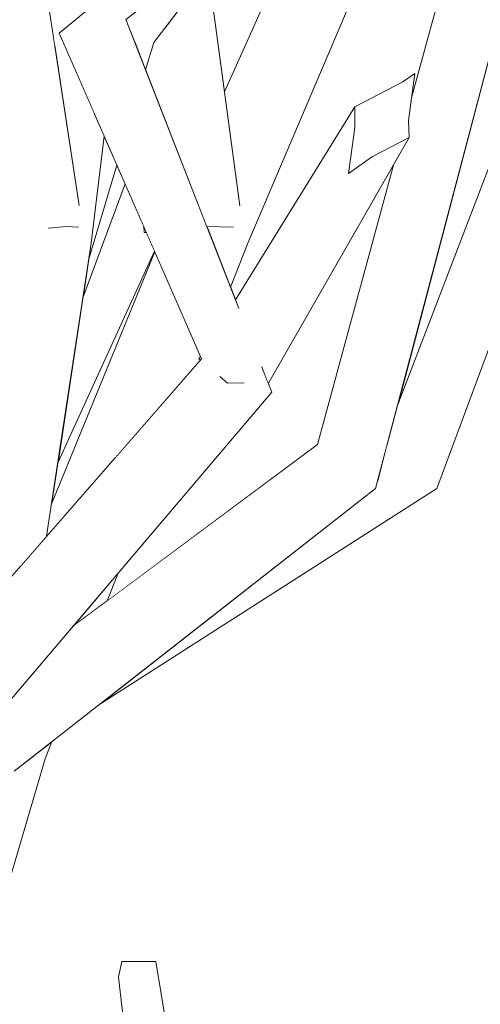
# Model space of a CAD drawing. Extents: x -289599 to -184549, y 66678 to 295474.
# Tile 524 of 656: x -250585 to -250535, y 71912 to 72019. Entities that reach past the tile are written whole.
import ezdxf

# ---------------------------------------------------------------- set-up
doc = ezdxf.new("R2010")
doc.units = 0
doc.header["$MEASUREMENT"] = 0
doc.linetypes.add('Wipeout_Contour', pattern=[1000, 0, -1000])
doc.layers.add('arch drzewa', color=8, linetype='Continuous')
doc.layers.add('Model drzwi', color=8, linetype='Continuous')
doc.layers.add('arch drzewa_Nr_Pióra__24', color=8, linetype='Continuous', lineweight=9)
doc.layers.add('arch drzewa_Nr_Pióra__4', color=8, linetype='Continuous', lineweight=9)

msp = doc.modelspace()

# ---------------------------------------------------------------- wipeouts: each hides what was drawn before it
at = {"color": 254, "linetype": 'Wipeout_Contour', "lineweight": 0, "ltscale": 767014.179145}
msp.add_wipeout([(-250572.37, 72016.6), (-250571.15, 72013.48), (-250570.26, 72016.45)], dxfattribs=at).dxf.layer = 'arch drzewa'
at = {"color": 254, "linetype": 'Wipeout_Contour', "lineweight": 0, "ltscale": 1533953.074880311}
msp.add_wipeout([(-250586.43, 71935.46), (-250600.52, 71884.05), (-250598.53, 71882.56), (-250582.09, 71938.44), (-250583.4, 71938.7), (-250585.47, 71937.08)], dxfattribs=at).dxf.layer = 'arch drzewa'
at = {"color": 254, "linetype": 'Wipeout_Contour', "lineweight": 0, "ltscale": 766914.537412}
msp.add_wipeout([(-250569.32, 71886.11), (-250573.72, 71916.33), (-250574.11, 71914.62)], dxfattribs=at).dxf.layer = 'arch drzewa'
at = {"color": 254, "linetype": 'Wipeout_Contour', "lineweight": 0, "ltscale": 766987.004912}
msp.add_wipeout([(-250553.09, 72032.25), (-250564.03, 72021.87), (-250562.56, 72011.07)], dxfattribs=at).dxf.layer = 'Model drzwi'
at = {"color": 254, "linetype": 'Wipeout_Contour', "lineweight": 0, "ltscale": 1789665.326771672}
msp.add_wipeout([(-250578, 71988.64), (-250580.72, 71970.67), (-250570.18, 71993.73), (-250571.07, 71995.77), (-250571.3, 71995.77), (-250571.35, 71996.4), (-250573.39, 72001.07)], dxfattribs=at).dxf.layer = 'Model drzwi'

# ---------------------------------------------------------------- next in the draw order: wipeouts: each hides what was drawn before it
at = {"color": 254, "linetype": 'Wipeout_Contour', "lineweight": 0, "ltscale": 766973.11348}
msp.add_wipeout([(-250581.72, 71940.01), (-250582.09, 71938.44), (-250581.36, 71940.3)], dxfattribs=at).dxf.layer = 'arch drzewa'
at = {"color": 254, "linetype": 'Wipeout_Contour', "lineweight": 0, "ltscale": 766901.36983}
msp.add_wipeout([(-250574.11, 71914.62), (-250570.34, 71882.96), (-250569.32, 71886.11)], dxfattribs=at).dxf.layer = 'arch drzewa'
at = {"color": 254, "linetype": 'Wipeout_Contour', "lineweight": 0, "ltscale": 1789535.758707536}
msp.add_wipeout([(-250575.32, 71955.65), (-250552.42, 71972.66), (-250544.17, 72003.09), (-250557.74, 71979.42), (-250557.83, 71979.42), (-250557.42, 71978.36), (-250574.14, 71958.66)], dxfattribs=at).dxf.layer = 'Model drzwi'

# ---------------------------------------------------------------- next in the draw order: wipeouts: each hides what was drawn before it
at = {"color": 254, "linetype": 'Wipeout_Contour', "lineweight": 0, "ltscale": 1022682.982122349}
msp.add_wipeout([(-250577.37, 71992.74), (-250574.27, 72003.08), (-250575.66, 72006.25), (-250577.09, 71994.59)], dxfattribs=at).dxf.layer = 'arch drzewa'
at = {"color": 254, "linetype": 'Wipeout_Contour', "lineweight": 0, "ltscale": 766995.26798}
msp.add_wipeout([(-250571.35, 71996.4), (-250571.3, 71995.77), (-250571.09, 71995.79)], dxfattribs=at).dxf.layer = 'arch drzewa'
at = {"color": 254, "linetype": 'Wipeout_Contour', "lineweight": 0, "ltscale": 1278176.852859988}
msp.add_wipeout([(-250546.12, 71967.86), (-250576.34, 71944.22), (-250539.43, 71967.86), (-250542.11, 71971.56), (-250545.91, 71968.67)], dxfattribs=at).dxf.layer = 'arch drzewa'
at = {"color": 254, "linetype": 'Wipeout_Contour', "lineweight": 0, "ltscale": 766974.619837}
msp.add_wipeout([(-250583.4, 71938.7), (-250582.09, 71938.44), (-250581.72, 71940.01)], dxfattribs=at).dxf.layer = 'arch drzewa'
at = {"color": 254, "linetype": 'Wipeout_Contour', "lineweight": 0, "ltscale": 766907.219614}
msp.add_wipeout([(-250564.98, 71885.48), (-250570.04, 71916.35), (-250573.72, 71916.33)], dxfattribs=at).dxf.layer = 'arch drzewa'
at = {"color": 254, "linetype": 'Wipeout_Contour', "lineweight": 0, "ltscale": 2556473.37007862}
msp.add_wipeout([(-250560.02, 71994.59), (-250561.9, 71989.81), (-250561.36, 71988.44), (-250548.37, 72009.47), (-250543.15, 72012.17), (-250541.82, 72013.07), (-250542.18, 72010.42), (-250539.41, 72020.62), (-250538.48, 72021.69), (-250540.83, 72039.72)], dxfattribs=at).dxf.layer = 'Model drzwi'

# ---------------------------------------------------------------- next in the draw order: wipeouts: each hides what was drawn before it
at = {"color": 254, "linetype": 'Wipeout_Contour', "lineweight": 0, "ltscale": 767004.684143}
msp.add_wipeout([(-250570.26, 72016.45), (-250561.23, 72028.31), (-250564.42, 72025.83)], dxfattribs=at).dxf.layer = 'arch drzewa'
at = {"color": 254, "linetype": 'Wipeout_Contour', "lineweight": 0, "ltscale": 1022625.435680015}
msp.add_wipeout([(-250563.53, 71996.31), (-250564.43, 71996.29), (-250561.9, 71989.81), (-250560.02, 71994.59)], dxfattribs=at).dxf.layer = 'arch drzewa'
at = {"color": 254, "linetype": 'Wipeout_Contour', "lineweight": 0, "ltscale": 766995.589357}
msp.add_wipeout([(-250571.09, 71995.79), (-250571.3, 71995.77), (-250571.07, 71995.77)], dxfattribs=at).dxf.layer = 'arch drzewa'
at = {"color": 254, "linetype": 'Wipeout_Contour', "lineweight": 0, "ltscale": 1022659.089605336}
msp.add_wipeout([(-250580.72, 71970.67), (-250581.42, 71966.07), (-250570.15, 71993.66), (-250570.18, 71993.73)], dxfattribs=at).dxf.layer = 'arch drzewa'
at = {"color": 254, "linetype": 'Wipeout_Contour', "lineweight": 0, "ltscale": 766894.784185}
msp.add_wipeout([(-250545.91, 71968.67), (-250542.11, 71971.56), (-250545.76, 71969.24)], dxfattribs=at).dxf.layer = 'arch drzewa'
at = {"color": 254, "linetype": 'Wipeout_Contour', "lineweight": 0, "ltscale": 1022630.565188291}
msp.add_wipeout([(-250578.68, 71953.16), (-250575.32, 71955.65), (-250574.14, 71958.66), (-250578.63, 71953.37)], dxfattribs=at).dxf.layer = 'arch drzewa'
at = {"color": 254, "linetype": 'Wipeout_Contour', "lineweight": 0, "ltscale": 766896.922735}
msp.add_wipeout([(-250573.72, 71916.33), (-250569.32, 71886.11), (-250564.98, 71885.48)], dxfattribs=at).dxf.layer = 'arch drzewa'
at = {"color": 254, "linetype": 'Wipeout_Contour', "lineweight": 0, "ltscale": 1278161.954306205}
msp.add_wipeout([(-250532.5, 72019.44), (-250543.78, 71976.72), (-250526.97, 72020.62), (-250525.7, 72021.78), (-250524.63, 72028.79)], dxfattribs=at).dxf.layer = 'Model drzwi'

# ---------------------------------------------------------------- next in the draw order: linework, layer by layer
at = {"layer": 'arch drzewa_Nr_Pióra__4', "linetype": 'Continuous'}
for p, q in [((-250573.72, 71916.33), (-250574.11, 71914.62)), ((-250570.04, 71916.35), (-250573.72, 71916.33)), ((-250564.98, 71885.48), (-250570.04, 71916.35)), ((-250570.34, 71882.96), (-250574.11, 71914.62))]:
    msp.add_line(p, q, dxfattribs=at)

# ---------------------------------------------------------------- next in the draw order: wipeouts: each hides what was drawn before it
at = {"color": 254, "linetype": 'Wipeout_Contour', "lineweight": 0, "ltscale": 1022684.971512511}
msp.add_wipeout([(-250564.42, 72025.83), (-250573.29, 72018.95), (-250572.37, 72016.6), (-250570.26, 72016.45)], dxfattribs=at).dxf.layer = 'arch drzewa'
at = {"color": 254, "linetype": 'Wipeout_Contour', "lineweight": 0, "ltscale": 766879.211676}
msp.add_wipeout([(-250524.4, 72020.73), (-250539.43, 71967.86), (-250520.32, 72019.44)], dxfattribs=at).dxf.layer = 'arch drzewa'
at = {"color": 254, "linetype": 'Wipeout_Contour', "lineweight": 0, "ltscale": 1278289.68356583}
msp.add_wipeout([(-250574.49, 71971.22), (-250565.18, 71981.87), (-250565.34, 71982.01), (-250565.17, 71982.27), (-250569.58, 71992.36)], dxfattribs=at).dxf.layer = 'arch drzewa'
at = {"color": 254, "linetype": 'Wipeout_Contour', "lineweight": 0, "ltscale": 766895.360586}
msp.add_wipeout([(-250545.76, 71969.24), (-250542.11, 71971.56), (-250544.9, 71972.51)], dxfattribs=at).dxf.layer = 'arch drzewa'
at = {"color": 254, "linetype": 'Wipeout_Contour', "lineweight": 0, "ltscale": 766977.615887}
msp.add_wipeout([(-250579.03, 71952.9), (-250578.68, 71953.16), (-250578.63, 71953.37)], dxfattribs=at).dxf.layer = 'arch drzewa'

# ---------------------------------------------------------------- next in the draw order: wipeouts: each hides what was drawn before it
at = {"color": 254, "linetype": 'Wipeout_Contour', "lineweight": 0, "ltscale": 766884.151868}
msp.add_wipeout([(-250542.11, 71971.56), (-250539.43, 71967.86), (-250524.4, 72020.73)], dxfattribs=at).dxf.layer = 'arch drzewa'
at = {"color": 254, "linetype": 'Wipeout_Contour', "lineweight": 0, "ltscale": 1022658.690013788}
msp.add_wipeout([(-250567.67, 72019.85), (-250569.12, 72017.95), (-250564.9, 71997.48), (-250564.77, 71997.17)], dxfattribs=at).dxf.layer = 'arch drzewa'
at = {"color": 254, "linetype": 'Wipeout_Contour', "lineweight": 0, "ltscale": 1278317.325812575}
msp.add_wipeout([(-250581.93, 71962.69), (-250574.49, 71971.22), (-250569.58, 71992.36), (-250570.15, 71993.66), (-250581.42, 71966.08)], dxfattribs=at).dxf.layer = 'arch drzewa'

# ---------------------------------------------------------------- next in the draw order: wipeouts: each hides what was drawn before it
at = {"color": 254, "linetype": 'Wipeout_Contour', "lineweight": 0, "ltscale": 766889.668765}
msp.add_wipeout([(-250526.97, 72020.62), (-250542.11, 71971.56), (-250524.4, 72020.73)], dxfattribs=at).dxf.layer = 'arch drzewa'
at = {"color": 254, "linetype": 'Wipeout_Contour', "lineweight": 0, "ltscale": 1022670.674437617}
msp.add_wipeout([(-250570.26, 72016.45), (-250571.15, 72013.48), (-250564.9, 71997.48), (-250569.12, 72017.95)], dxfattribs=at).dxf.layer = 'arch drzewa'
at = {"color": 254, "linetype": 'Wipeout_Contour', "lineweight": 0, "ltscale": 2045229.585881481}
msp.add_wipeout([(-250565.06, 71982.01), (-250595.78, 71933.16), (-250557.42, 71978.36), (-250560.13, 71979.66), (-250560.44, 71979.38), (-250562.22, 71979.36), (-250563.06, 71980.07), (-250562.82, 71980.94)], dxfattribs=at).dxf.layer = 'arch drzewa'

# ---------------------------------------------------------------- next in the draw order: wipeouts: each hides what was drawn before it
at = {"color": 254, "linetype": 'Wipeout_Contour', "lineweight": 0, "ltscale": 1022525.792885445}
msp.add_wipeout([(-250543.78, 71976.72), (-250544.9, 71972.51), (-250542.11, 71971.56), (-250526.97, 72020.62)], dxfattribs=at).dxf.layer = 'arch drzewa'
at = {"color": 254, "linetype": 'Wipeout_Contour', "lineweight": 0, "ltscale": 767003.077873}
msp.add_wipeout([(-250565.06, 71982.01), (-250606.08, 71935.04), (-250595.78, 71933.16)], dxfattribs=at).dxf.layer = 'arch drzewa'
at = {"color": 254, "linetype": 'Wipeout_Contour', "lineweight": 0, "ltscale": 766943.642816}
msp.add_wipeout([(-250557.42, 71978.36), (-250558.49, 71981.1), (-250558.82, 71980.72)], dxfattribs=at).dxf.layer = 'arch drzewa'

# ---------------------------------------------------------------- next in the draw order: wipeouts: each hides what was drawn before it
at = {"color": 254, "linetype": 'Wipeout_Contour', "lineweight": 0, "ltscale": 1278267.646489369}
msp.add_wipeout([(-250546.46, 72040.87), (-250560.02, 71994.59), (-250540.83, 72039.72), (-250541.53, 72045.11), (-250544.6, 72042.47)], dxfattribs=at).dxf.layer = 'arch drzewa'
at = {"color": 254, "linetype": 'Wipeout_Contour', "lineweight": 0, "ltscale": 766944.893358}
msp.add_wipeout([(-250558.82, 71980.72), (-250560.13, 71979.66), (-250557.42, 71978.36)], dxfattribs=at).dxf.layer = 'arch drzewa'
at = {"color": 254, "linetype": 'Wipeout_Contour', "lineweight": 0, "ltscale": 766928.877094}
msp.add_wipeout([(-250585.47, 71937.08), (-250546.12, 71967.86), (-250547.68, 71971.56)], dxfattribs=at).dxf.layer = 'arch drzewa'

# ---------------------------------------------------------------- next in the draw order: wipeouts: each hides what was drawn before it
at = {"color": 254, "linetype": 'Wipeout_Contour', "lineweight": 0, "ltscale": 2045254.959693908}
msp.add_wipeout([(-250561.61, 71996.34), (-250563.53, 71996.31), (-250560.02, 71994.59), (-250546.46, 72040.87), (-250550.96, 72037.01), (-250562.56, 72011.07), (-250560.88, 71998.75), (-250561.02, 71998.62)], dxfattribs=at).dxf.layer = 'arch drzewa'
at = {"color": 254, "linetype": 'Wipeout_Contour', "lineweight": 0, "ltscale": 766958.454815}
msp.add_wipeout([(-250547.68, 71971.56), (-250587.46, 71940.17), (-250585.47, 71937.08)], dxfattribs=at).dxf.layer = 'arch drzewa'

# ---------------------------------------------------------------- next in the draw order: linework, layer by layer
at = {"layer": 'arch drzewa_Nr_Pióra__4', "linetype": 'Continuous'}
msp.add_line((-250598.53, 71882.56), (-250582.09, 71938.44), dxfattribs=at)

# ---------------------------------------------------------------- next in the draw order: wipeouts: each hides what was drawn before it
at = {"color": 254, "linetype": 'Wipeout_Contour', "lineweight": 0, "ltscale": 1022648.551013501}
msp.add_wipeout([(-250565.86, 72022.22), (-250561.02, 71998.62), (-250560.88, 71998.75), (-250564.35, 72024.21)], dxfattribs=at).dxf.layer = 'arch drzewa'
at = {"color": 254, "linetype": 'Wipeout_Contour', "lineweight": 0, "ltscale": 766932.781069}
msp.add_wipeout([(-250557.74, 71979.42), (-250542.43, 72006.12), (-250546.45, 72004.04)], dxfattribs=at).dxf.layer = 'arch drzewa'
at = {"color": 254, "linetype": 'Wipeout_Contour', "lineweight": 0, "ltscale": 766939.150787}
msp.add_wipeout([(-250587.46, 71940.17), (-250547.68, 71971.56), (-250552.42, 71972.66)], dxfattribs=at).dxf.layer = 'arch drzewa'

# ---------------------------------------------------------------- next in the draw order: wipeouts: each hides what was drawn before it
at = {"color": 254, "linetype": 'Wipeout_Contour', "lineweight": 0, "ltscale": 1533968.247748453}
msp.add_wipeout([(-250565.86, 72022.22), (-250567.67, 72019.85), (-250564.77, 71997.17), (-250564.48, 71996.42), (-250561.61, 71996.34), (-250561.02, 71998.62)], dxfattribs=at).dxf.layer = 'arch drzewa'
at = {"color": 254, "linetype": 'Wipeout_Contour', "lineweight": 0, "ltscale": 1022627.188577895}
msp.add_wipeout([(-250579.03, 71952.9), (-250589.5, 71940.56), (-250587.46, 71940.17), (-250552.42, 71972.66)], dxfattribs=at).dxf.layer = 'arch drzewa'

# ---------------------------------------------------------------- next in the draw order: linework, layer by layer
at = {"layer": 'arch drzewa_Nr_Pióra__4', "linetype": 'Continuous'}
for p, q in [((-250575.32, 71955.65), (-250574.14, 71958.66)), ((-250582.09, 71938.44), (-250581.36, 71940.3))]:
    msp.add_line(p, q, dxfattribs=at)

# ---------------------------------------------------------------- next in the draw order: wipeouts: each hides what was drawn before it
at = {"color": 254, "linetype": 'Wipeout_Contour', "lineweight": 0, "ltscale": 2045415.270400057}
msp.add_wipeout([(-250591.11, 71952.19), (-250590.07, 71953.37), (-250583.23, 71998.57), (-250584.09, 71997.88), (-250585.05, 71995.97), (-250586.52, 71995.72), (-250586.78, 71995.74), (-250587.73, 71994.97)], dxfattribs=at).dxf.layer = 'arch drzewa'
at = {"color": 254, "linetype": 'Wipeout_Contour', "lineweight": 0, "ltscale": 1022631.23479614}
msp.add_wipeout([(-250564.48, 71996.42), (-250564.43, 71996.29), (-250563.53, 71996.31), (-250561.61, 71996.34)], dxfattribs=at).dxf.layer = 'arch drzewa'

# ---------------------------------------------------------------- next in the draw order: wipeouts: each hides what was drawn before it
at = {"color": 254, "linetype": 'Wipeout_Contour', "lineweight": 0, "ltscale": 1022661.216774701}
msp.add_wipeout([(-250580.56, 72017.46), (-250561.71, 71985.62), (-250560.99, 71987.5), (-250573.29, 72018.95)], dxfattribs=at).dxf.layer = 'arch drzewa'

# ---------------------------------------------------------------- next in the draw order: wipeouts: each hides what was drawn before it
at = {"color": 254, "linetype": 'Wipeout_Contour', "lineweight": 0, "ltscale": 767005.38145}
msp.add_wipeout([(-250573.29, 72018.95), (-250559.91, 72029.33), (-250560.2, 72031.14)], dxfattribs=at).dxf.layer = 'arch drzewa'
at = {"color": 254, "linetype": 'Wipeout_Contour', "lineweight": 0, "ltscale": 1022641.748070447}
msp.add_wipeout([(-250580.56, 72017.46), (-250565.06, 71982.01), (-250562.82, 71980.94), (-250561.71, 71985.62)], dxfattribs=at).dxf.layer = 'arch drzewa'

# ---------------------------------------------------------------- next in the draw order: linework, layer by layer
at = {"layer": 'arch drzewa_Nr_Pióra__4', "linetype": 'Continuous'}
for p, q in [((-250571.15, 72013.48), (-250570.26, 72016.45)), ((-250571.3, 71995.77), (-250571.35, 71996.4)), ((-250571.09, 71995.79), (-250571.3, 71995.77)), ((-250571.3, 71995.77), (-250571.07, 71995.77))]:
    msp.add_line(p, q, dxfattribs=at)

# ---------------------------------------------------------------- next in the draw order: wipeouts: each hides what was drawn before it
at = {"color": 254, "linetype": 'Wipeout_Contour', "lineweight": 0, "ltscale": 1022687.980049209}
msp.add_wipeout([(-250560.59, 72033.99), (-250580.56, 72017.46), (-250573.29, 72018.95), (-250560.2, 72031.14)], dxfattribs=at).dxf.layer = 'arch drzewa'
at = {"color": 254, "linetype": 'Wipeout_Contour', "lineweight": 0, "ltscale": 2300830.79593131}
msp.add_wipeout([(-250549.04, 72002.18), (-250562.22, 71979.36), (-250560.44, 71979.38), (-250560.13, 71979.66), (-250558.82, 71980.72), (-250558.49, 71981.1), (-250557.83, 71979.42), (-250557.74, 71979.42), (-250546.45, 72004.04)], dxfattribs=at).dxf.layer = 'arch drzewa'
at = {"color": 254, "linetype": 'Wipeout_Contour', "lineweight": 0, "ltscale": 1789704.431533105}
msp.add_wipeout([(-250583.23, 71998.57), (-250584.78, 71959.43), (-250581.93, 71962.69), (-250577.09, 71994.59), (-250579.75, 71996.31), (-250581.74, 71996.25), (-250582.19, 71997.9)], dxfattribs=at).dxf.layer = 'arch drzewa'
at = {"color": 254, "linetype": 'Wipeout_Contour', "lineweight": 0, "ltscale": 1022620.628974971}
msp.add_wipeout([(-250565.17, 71982.27), (-250565.34, 71982.01), (-250565.18, 71981.87), (-250565.06, 71982.01)], dxfattribs=at).dxf.layer = 'arch drzewa'

# ---------------------------------------------------------------- next in the draw order: linework, layer by layer
at = {"layer": 'arch drzewa_Nr_Pióra__4', "linetype": 'Continuous'}
for p, q in [((-250573.29, 72018.95), (-250559.91, 72029.33)), ((-250570.26, 72016.45), (-250561.23, 72028.31)), ((-250565.34, 71982.01), (-250565.17, 71982.27)), ((-250565.18, 71981.87), (-250565.34, 71982.01))]:
    msp.add_line(p, q, dxfattribs=at)

# ---------------------------------------------------------------- next in the draw order: wipeouts: each hides what was drawn before it
at = {"color": 254, "linetype": 'Wipeout_Contour', "lineweight": 0, "ltscale": 1022741.022051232}
msp.add_wipeout([(-250577.87, 72055.14), (-250581.37, 72018.21), (-250581.02, 72015.97), (-250575.59, 72058.85)], dxfattribs=at).dxf.layer = 'arch drzewa'
at = {"color": 254, "linetype": 'Wipeout_Contour', "lineweight": 0, "ltscale": 766907.760597}
msp.add_wipeout([(-250546.12, 71967.86), (-250532.5, 72019.44), (-250535.58, 72020.73)], dxfattribs=at).dxf.layer = 'arch drzewa'
at = {"color": 254, "linetype": 'Wipeout_Contour', "lineweight": 0, "ltscale": 767017.281435}
msp.add_wipeout([(-250576.76, 72008.78), (-250577.09, 71994.59), (-250575.66, 72006.25)], dxfattribs=at).dxf.layer = 'arch drzewa'
at = {"color": 254, "linetype": 'Wipeout_Contour', "lineweight": 0, "ltscale": 766945.049594}
msp.add_wipeout([(-250562.22, 71979.36), (-250549.04, 72002.18), (-250548.37, 72007.19)], dxfattribs=at).dxf.layer = 'arch drzewa'
at = {"color": 254, "linetype": 'Wipeout_Contour', "lineweight": 0, "ltscale": 767014.208137}
msp.add_wipeout([(-250583.23, 71998.57), (-250590.07, 71953.37), (-250584.78, 71959.43)], dxfattribs=at).dxf.layer = 'arch drzewa'

# ---------------------------------------------------------------- next in the draw order: linework, layer by layer
at = {"layer": 'arch drzewa_Nr_Pióra__4', "linetype": 'Continuous'}
for p, q in [((-250606.08, 71935.04), (-250565.06, 71982.01)), ((-250595.78, 71933.16), (-250557.42, 71978.36))]:
    msp.add_line(p, q, dxfattribs=at)

# ---------------------------------------------------------------- next in the draw order: wipeouts: each hides what was drawn before it
at = {"color": 254, "linetype": 'Wipeout_Contour', "lineweight": 0, "ltscale": 767056.824404}
msp.add_wipeout([(-250582.6, 72026.27), (-250581.37, 72018.21), (-250577.87, 72055.14)], dxfattribs=at).dxf.layer = 'arch drzewa'
at = {"color": 254, "linetype": 'Wipeout_Contour', "lineweight": 0, "ltscale": 766906.409347}
msp.add_wipeout([(-250535.58, 72020.73), (-250547.68, 71971.56), (-250546.12, 71967.86)], dxfattribs=at).dxf.layer = 'arch drzewa'
at = {"color": 254, "linetype": 'Wipeout_Contour', "lineweight": 0, "ltscale": 2045208.63966514}
msp.add_wipeout([(-250562.82, 71980.94), (-250563.06, 71980.07), (-250562.22, 71979.36), (-250548.37, 72007.19), (-250548.37, 72009.47), (-250561.36, 71988.44), (-250560.99, 71987.5), (-250561.71, 71985.62)], dxfattribs=at).dxf.layer = 'arch drzewa'
at = {"color": 254, "linetype": 'Wipeout_Contour', "lineweight": 0, "ltscale": 767033.096417}
msp.add_wipeout([(-250583.23, 71998.57), (-250583.04, 72000.09), (-250583.11, 71999.85)], dxfattribs=at).dxf.layer = 'arch drzewa'

# ---------------------------------------------------------------- next in the draw order: linework, layer by layer
at = {"layer": 'arch drzewa_Nr_Pióra__4', "linetype": 'Continuous'}
for p, q in [((-250560.87, 71998.68), (-250564.35, 72024.21)), ((-250561.59, 71996.34), (-250564.48, 71996.42)), ((-250561.9, 71989.81), (-250560.02, 71994.59)), ((-250557.42, 71978.36), (-250558.5, 71981.12)), ((-250562.22, 71979.36), (-250563.07, 71980.08)), ((-250560.41, 71979.38), (-250562.22, 71979.36)), ((-250557.74, 71979.42), (-250557.83, 71979.42)), ((-250585.47, 71937.08), (-250546.12, 71967.86)), ((-250576.34, 71944.22), (-250539.43, 71967.86))]:
    msp.add_line(p, q, dxfattribs=at)

# ---------------------------------------------------------------- next in the draw order: wipeouts: each hides what was drawn before it
at = {"color": 254, "linetype": 'Wipeout_Contour', "lineweight": 0, "ltscale": 2556763.907678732}
msp.add_wipeout([(-250575.59, 72058.85), (-250581.02, 72015.97), (-250578.39, 71998.75), (-250578.46, 71998.62), (-250578.47, 71996.34), (-250579.75, 71996.31), (-250577.09, 71994.59), (-250576.76, 72008.78), (-250580.56, 72017.46), (-250576.48, 72020.84)], dxfattribs=at).dxf.layer = 'arch drzewa'
at = {"color": 254, "linetype": 'Wipeout_Contour', "lineweight": 0, "ltscale": 766917.248014}
msp.add_wipeout([(-250547.68, 71971.56), (-250535.58, 72020.73), (-250539.41, 72020.62)], dxfattribs=at).dxf.layer = 'arch drzewa'
at = {"color": 254, "linetype": 'Wipeout_Contour', "lineweight": 0, "ltscale": 767033.492151}
msp.add_wipeout([(-250583.11, 71999.85), (-250584.09, 71997.88), (-250583.23, 71998.57)], dxfattribs=at).dxf.layer = 'arch drzewa'

# ---------------------------------------------------------------- next in the draw order: wipeouts: each hides what was drawn before it
at = {"color": 254, "linetype": 'Wipeout_Contour', "lineweight": 0, "ltscale": 1789485.324641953}
msp.add_wipeout([(-250552.42, 71972.66), (-250547.68, 71971.56), (-250539.41, 72020.62), (-250542.18, 72010.42), (-250542.51, 72007.96), (-250542.43, 72006.12), (-250544.17, 72003.09)], dxfattribs=at).dxf.layer = 'arch drzewa'
at = {"color": 254, "linetype": 'Wipeout_Contour', "lineweight": 0, "ltscale": 767031.026593}
msp.add_wipeout([(-250583.04, 72000.09), (-250583.23, 71998.57), (-250582.19, 71997.9)], dxfattribs=at).dxf.layer = 'arch drzewa'

# ---------------------------------------------------------------- next in the draw order: linework, layer by layer
at = {"layer": 'arch drzewa_Nr_Pióra__24', "linetype": 'Continuous'}
for p, q in [((-250543.15, 72012.17), (-250541.82, 72013.07)), ((-250542.51, 72007.96), (-250541.82, 72013.07)), ((-250548.37, 72009.47), (-250543.15, 72012.17)), ((-250548.37, 72007.19), (-250548.37, 72009.47)), ((-250549.04, 72002.18), (-250548.37, 72007.19)), ((-250542.43, 72006.12), (-250542.51, 72007.96)), ((-250546.45, 72004.04), (-250542.43, 72006.12)), ((-250549.04, 72002.18), (-250546.45, 72004.04))]:
    msp.add_line(p, q, dxfattribs=at)
at = {"layer": 'arch drzewa_Nr_Pióra__4', "linetype": 'Continuous'}
for p, q in [((-250560.02, 71994.59), (-250540.83, 72039.72)), ((-250562.56, 72011.07), (-250550.96, 72037.01)), ((-250543.78, 71976.72), (-250526.97, 72020.62)), ((-250542.18, 72010.42), (-250539.41, 72020.62)), ((-250546.12, 71967.86), (-250532.5, 72019.44)), ((-250539.43, 71967.86), (-250520.32, 72019.44)), ((-250561.36, 71988.44), (-250548.37, 72009.47)), ((-250557.74, 71979.42), (-250542.43, 72006.12)), ((-250552.42, 71972.66), (-250544.17, 72003.09)), ((-250579.03, 71952.9), (-250552.42, 71972.66))]:
    msp.add_line(p, q, dxfattribs=at)

# ---------------------------------------------------------------- next in the draw order: wipeouts: each hides what was drawn before it
at = {"color": 254, "linetype": 'Wipeout_Contour', "lineweight": 0, "ltscale": 767074.133007}
msp.add_wipeout([(-250579.76, 71996.42), (-250588.26, 72049.35), (-250593.29, 72048.89)], dxfattribs=at).dxf.layer = 'arch drzewa'

# ---------------------------------------------------------------- next in the draw order: wipeouts: each hides what was drawn before it
at = {"color": 254, "linetype": 'Wipeout_Contour', "lineweight": 0, "ltscale": 2045442.19683197}
msp.add_wipeout([(-250579.76, 71996.42), (-250593.29, 72048.89), (-250587.35, 71995.77), (-250585.05, 71995.97), (-250583.11, 71999.85), (-250583.04, 72000.09), (-250582.19, 71997.9), (-250581.74, 71996.25)], dxfattribs=at).dxf.layer = 'arch drzewa'

# ---------------------------------------------------------------- next in the draw order: wipeouts: each hides what was drawn before it
at = {"color": 254, "linetype": 'Wipeout_Contour', "lineweight": 0, "ltscale": 1022739.986155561}
msp.add_wipeout([(-250586.14, 72049.36), (-250588.26, 72049.35), (-250578.46, 71998.62), (-250578.39, 71998.75)], dxfattribs=at).dxf.layer = 'arch drzewa'

# ---------------------------------------------------------------- next in the draw order: wipeouts: each hides what was drawn before it
at = {"color": 254, "linetype": 'Wipeout_Contour', "lineweight": 0, "ltscale": 1022717.118625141}
msp.add_wipeout([(-250578.46, 71998.62), (-250588.26, 72049.35), (-250579.76, 71996.42), (-250578.47, 71996.34)], dxfattribs=at).dxf.layer = 'arch drzewa'

# ---------------------------------------------------------------- next in the draw order: linework, layer by layer
at = {"layer": 'arch drzewa_Nr_Pióra__4', "linetype": 'Continuous'}
msp.add_line((-250580.56, 72017.46), (-250560.59, 72033.99), dxfattribs=at)

# ---------------------------------------------------------------- next in the draw order: wipeouts: each hides what was drawn before it
at = {"color": 254, "linetype": 'Wipeout_Contour', "lineweight": 0, "ltscale": 1022694.550365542}
msp.add_wipeout([(-250581.74, 71996.25), (-250579.75, 71996.31), (-250578.47, 71996.34), (-250579.76, 71996.42)], dxfattribs=at).dxf.layer = 'arch drzewa'

# ---------------------------------------------------------------- next in the draw order: linework, layer by layer
at = {"layer": 'arch drzewa_Nr_Pióra__4', "linetype": 'Continuous'}
msp.add_line((-250579.76, 71996.42), (-250581.75, 71996.25), dxfattribs=at)

# ---------------------------------------------------------------- next in the draw order: wipeouts: each hides what was drawn before it
at = {"color": 254, "linetype": 'Wipeout_Contour', "lineweight": 0, "ltscale": 1022678.583851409}
msp.add_wipeout([(-250577.37, 71992.74), (-250578, 71988.64), (-250573.39, 72001.07), (-250574.27, 72003.08)], dxfattribs=at).dxf.layer = 'arch drzewa'

# ---------------------------------------------------------------- next in the draw order: linework, layer by layer
at = {"layer": 'arch drzewa_Nr_Pióra__4', "linetype": 'Continuous'}
for p, q in [((-250578.38, 71998.71), (-250586.14, 72049.36)), ((-250560.98, 71987.48), (-250573.29, 72018.95)), ((-250565.06, 71982.01), (-250580.56, 72017.46)), ((-250577.09, 71994.59), (-250575.66, 72006.25)), ((-250577.37, 71992.74), (-250574.27, 72003.08)), ((-250578, 71988.64), (-250573.39, 72001.07)), ((-250578.46, 71996.34), (-250579.76, 71996.42)), ((-250581.93, 71962.69), (-250577.09, 71994.59)), ((-250581.42, 71966.08), (-250570.15, 71993.66)), ((-250580.72, 71970.67), (-250570.18, 71993.73))]:
    msp.add_line(p, q, dxfattribs=at)

doc.saveas('drawing.dxf')
